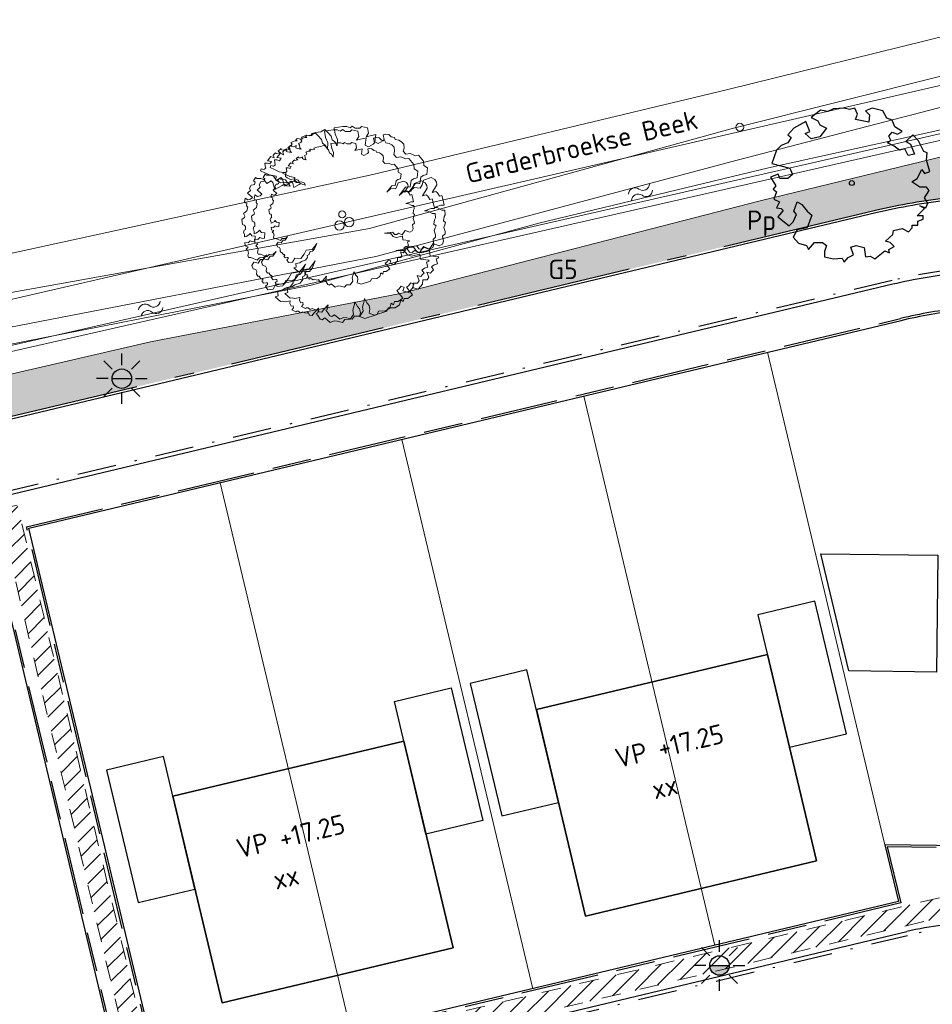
# Model space of a CAD drawing. Header units: metres. Extents: x 174282 to 175177, y 462028 to 462851.
# Tile 618 of 636: x 174513 to 174560, y 462587 to 462638. Entities that reach past the tile are written whole.
import ezdxf
from ezdxf.enums import TextEntityAlignment as Align

# ---------------------------------------------------------------- set-up
doc = ezdxf.new("R2010")
doc.units = ezdxf.units.M
for name, pattern in [('NLCS-HIDDEN', [4, 2, -2]), ('VH-GELEIDEBAND_50X200', [8, 4, -2, 0, -2]), ('VH-OPSLUITBAND_100X200', [16, 8, -2, 4, -2]), ('VH-OPSLUITBAND_120X250', [26, 16, -4, 2, -4])]:
    doc.linetypes.add(name, pattern=pattern)
for name, color, linetype, lineweight in [('B-ME-GR-BOOM-S', 8, 'Continuous', 20), ('B-ME-IE-TERREINAFSCHEIDING_KUNSTMATIG_RASTERHEKWERK-G', 8, 'IE-TERREINAFSCHEIDING-KUNSTMATIG-OPEN', 20), ('B-ME-WH-WATERGANG_SLOOT_BODEM-G', 8, 'Continuous', 20), ('B-ME-WH-WATERGANG_SLOOT_INSTEEK-G', 8, 'Continuous', 20), ('B-WE-WH-T20', 8, 'Continuous', 20), ('B-WE-WH-WATER-S', 252, 'Continuous', 20), ('B-XX-KG-GRENS_PERCEEL-G', 213, 'Continuous', 20), ('N-PV-KG-GRENS_PERCEEL-G', 1, 'Continuous', 20), ('N-PV-KG-GRENS_UITGEEFBAAR-GEBIED-G', 170, 'Continuous', 30), ('N-WE-AL-WERKGRENS-G', 173, 'AL-WERKGRENS', 20), ('N-WE-GR-SOORTNAAM-BOOM-T20', 90, 'Continuous', 25), ('N-WE-GR-SOORTNAAM-GRAS-T20', 90, 'Continuous', 25), ('N-WE-IE-MEUBILAIR_WEGMEUBILAIR-LICHTMAST-PAALTOP-6.00-S', 5, 'Continuous', 25), ('N-WE-KL-TRACE_WENSTRACE-A', 1, 'Continuous', 20), ('N-WE-KL-TRACE_WENSTRACE-G', 7, 'NLCS-HIDDEN', 20), ('N-WE-OG-BEBOUWING_GARAGE-G', 142, 'Continuous', 25), ('N-WE-OG-BEBOUWING_WONINGBOUW-G', 7, 'Continuous', 35), ('N-WE-OG-BEBOUWING_WONINGBOUW_HUISNUMMER-T20', 7, 'Continuous', 25), ('N-WE-OG-BEBOUWING_WONINGBOUW_VLOERPEIL-T20', 7, 'Continuous', 25), ('N-WE-VH-KANTOPSLUITING_ACHTERKANTBAND-G', 50, 'Continuous', 25), ('N-WE-VH-KANTOPSLUITING_GELEIDEBAND_50-200X200-G', 210, 'VH-GELEIDEBAND_50X200', 25), ('N-WE-VH-KANTOPSLUITING_OPSLUITBAND_100X200-G', 152, 'VH-OPSLUITBAND_100X200', 25), ('N-WE-VH-KANTOPSLUITING_OPSLUITBAND_120X250-G', 152, 'VH-OPSLUITBAND_120X250', 25)]:
    doc.layers.add(name, color=color, linetype=linetype, lineweight=lineweight)
for name, color, linetype, lineweight, true_color in [('N-WE-GR-BOOM-2E-GROOTTE-S', 7, 'Continuous', 25, 0x00cc00), ('N-WE-GR-GRAS_BERM-BERMENMENGSEL-V', 7, 'Continuous', 25, 0xc4ff8a), ('N-WE-IE-MEUBILAIR_WEGMEUBILAIR-LICHTMAST-PAALTOP-5.00-S', 30, 'Continuous', 25, 0xff7f00)]:
    doc.layers.add(name, color=color, linetype=linetype, lineweight=lineweight, true_color=true_color)
doc.styles.add('NLCS-ISO-M500-T20', font='NLCS-ISO.ttf', dxfattribs={"height": 1})
doc.linetypes.add('AL-WERKGRENS', pattern='A,10,[106,Afdeling.shx,S=1,R=0,X=0,Y=0],-2', length=12)
doc.linetypes.add('IE-TERREINAFSCHEIDING-KUNSTMATIG-OPEN', pattern='A,7,-1.5,[67,NLCS.SHX,S=0.75,R=0,X=0,Y=0],-1.5', length=10)

# ---------------------------------------------------------------- blocks, each defined once
blk = doc.blocks.new('boom')
blk.add_lwpolyline([(-0.3058869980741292, 1.961443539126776), (-0.367967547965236, 2.058375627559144), (-0.4348348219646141, 2.112359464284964), (-0.4631247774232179, 2.207472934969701), (-0.5531377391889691, 2.307727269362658), (-0.6209857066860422, 2.375745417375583), (-0.7266629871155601, 2.320002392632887), (-0.8640880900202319, 2.305284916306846), (-0.9726863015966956, 2.266609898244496), (-0.9458113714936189, 2.227808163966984), (-1.008520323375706, 2.215868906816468), (-1.03390285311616, 2.221838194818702), (-1.086159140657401, 2.23527011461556), (-1.117513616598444, 2.197960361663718), (-1.084666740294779, 2.169604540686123), (-1.135430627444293, 2.169604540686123), (-1.165292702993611, 2.165127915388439), (-1.249446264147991, 2.128632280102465), (-1.21374823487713, 2.083561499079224), (-1.238172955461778, 2.046001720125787), (-1.294538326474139, 2.021588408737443), (-1.271991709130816, 1.976517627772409), (-1.266355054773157, 1.907032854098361), (-1.228778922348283, 1.87322959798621), (-1.330235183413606, 1.893887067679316), (-1.364053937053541, 1.910788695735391), (-1.358417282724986, 1.967127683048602), (-1.424176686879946, 1.937080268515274), (-1.482420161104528, 1.940836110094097), (-1.493692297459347, 1.976517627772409), (-1.572603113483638, 1.910788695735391), (-1.514359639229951, 1.867595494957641), (-1.570723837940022, 1.860083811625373), (-1.615815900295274, 1.843182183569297), (-1.638361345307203, 1.865717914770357), (-1.702241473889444, 1.803745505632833), (-1.679694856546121, 1.732382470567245), (-1.763198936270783, 1.76855995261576), (-1.851489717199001, 1.662658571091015), (-1.745539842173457, 1.645008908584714), (-1.784387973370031, 1.57793787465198), (-1.85502083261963, 1.59911855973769), (-1.918591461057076, 1.595588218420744), (-1.900932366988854, 1.475567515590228), (-1.890337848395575, 1.47203717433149), (-1.943312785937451, 1.436737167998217), (-2.006882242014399, 1.450857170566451), (-2.02807127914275, 1.401436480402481), (-1.918591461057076, 1.352016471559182), (-1.794983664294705, 1.295535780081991), (-1.625464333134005, 1.267295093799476), (-1.636060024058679, 1.168454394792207), (-1.590148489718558, 1.140214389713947), (-1.505388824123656, 1.09432404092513), (-1.410034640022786, 1.111974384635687), (-1.304084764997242, 1.076673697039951), (-1.26170551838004, 1.006073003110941), (-1.349996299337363, 1.020193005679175), (-1.417098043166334, 1.059023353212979), (-1.473604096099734, 1.023723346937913), (-1.660781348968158, 0.9248826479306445), (-1.706692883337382, 1.101384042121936), (-1.752603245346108, 1.143744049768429), (-1.862084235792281, 1.073144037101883), (-1.939780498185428, 1.179044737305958), (-2.021009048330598, 1.207284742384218), (-2.112830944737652, 1.207284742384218), (-2.157668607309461, 1.233627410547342), (-2.207795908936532, 1.145943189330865), (-2.162274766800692, 1.111974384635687), (-2.179932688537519, 1.055493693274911), (-2.211717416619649, 1.041373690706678), (-2.265102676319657, 1.033418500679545), (-2.306358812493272, 0.9604088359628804), (-2.285881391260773, 0.9001723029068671), (-2.335325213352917, 0.8507516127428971), (-2.36357765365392, 0.8260412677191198), (-2.23643874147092, 0.7201405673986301), (-2.282350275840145, 0.6777805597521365), (-2.352983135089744, 0.6601302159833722), (-2.42008370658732, 0.6989605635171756), (-2.44127391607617, 0.5859991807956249), (-2.423615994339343, 0.5789391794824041), (-2.374173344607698, 0.5683495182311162), (-2.38476786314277, 0.5048088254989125), (-2.356514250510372, 0.4730384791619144), (-2.374173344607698, 0.3741977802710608), (-2.465995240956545, 0.3035970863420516), (-2.427147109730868, 0.236526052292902), (-2.437742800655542, 0.2012260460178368), (-2.508375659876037, 0.1518053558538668), (-2.487185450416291, 0.02472465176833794), (-2.448337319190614, 0.0106046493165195), (-2.416176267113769, -0.03011826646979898), (-2.416176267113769, -0.1056329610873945), (-2.442840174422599, -0.123401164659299), (-2.460616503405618, -0.1767057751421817), (-2.438396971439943, -0.2344522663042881), (-2.433952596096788, -0.2966413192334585), (-2.398399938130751, -0.2833149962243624), (-2.322850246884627, -0.2433367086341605), (-2.296186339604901, -0.2078003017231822), (-2.247301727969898, -0.2655467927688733), (-2.162863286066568, -0.2744312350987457), (-2.170781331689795, -0.412212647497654), (-2.219308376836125, -0.4221115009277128), (-2.295564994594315, -0.3943947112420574), (-2.347062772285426, -0.448839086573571), (-2.426291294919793, -0.4369604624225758), (-2.417377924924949, -0.5220912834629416), (-2.34508267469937, -0.5537682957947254), (-2.393609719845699, -0.6111823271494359), (-2.349044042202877, -0.6398890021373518), (-2.333198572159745, -0.7101722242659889), (-2.355987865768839, -0.7674179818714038), (-2.336416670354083, -0.8247080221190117), (-2.272109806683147, -0.8247080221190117), (-2.109946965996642, -0.8903817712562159), (-2.049833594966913, -0.8288998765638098), (-1.946385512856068, -0.8219134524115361), (-1.868099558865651, -0.7562390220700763), (-1.954772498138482, -0.8764089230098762), (-2.02606890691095, -0.8764089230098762), (-2.084783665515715, -0.9672351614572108), (-2.196619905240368, -0.9462752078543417), (-2.251139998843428, -1.030114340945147), (-2.214793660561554, -1.112556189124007), (-2.14674231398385, -1.126996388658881), (-2.119881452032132, -1.18313371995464), (-2.127207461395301, -1.255135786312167), (-2.094242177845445, -1.306391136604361), (-2.061276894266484, -1.301509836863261), (-2.033195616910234, -1.347883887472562), (-2.006334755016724, -1.373511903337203), (-1.983137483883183, -1.367409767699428), (-1.962381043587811, -1.402801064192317), (-1.996567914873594, -1.423547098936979), (-1.952614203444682, -1.480904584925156), (-1.881799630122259, -1.473582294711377), (-1.851276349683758, -1.476023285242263), (-1.84517192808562, -1.523617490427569), (-1.869590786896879, -1.535821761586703), (-1.89523006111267, -1.555347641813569), (-1.84293977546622, -1.650591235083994), (-1.701030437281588, -1.636952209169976), (-1.624783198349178, -1.495622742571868), (-1.419942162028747, -1.506018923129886), (-1.30532276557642, -1.364175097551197), (-1.231639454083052, -1.225058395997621), (-1.02696254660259, -1.195052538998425), (-0.9341758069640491, -1.083213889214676), (-0.8714082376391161, -0.9904691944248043), (-0.9478207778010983, -1.181413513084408), (-1.013317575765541, -1.26324698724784), (-1.100645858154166, -1.265974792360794), (-1.141581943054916, -1.377813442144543), (-1.196161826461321, -1.405091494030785), (-1.185246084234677, -1.473285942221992), (-1.253470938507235, -1.566029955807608), (-1.395380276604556, -1.609674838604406), (-1.449211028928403, -1.651869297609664), (-1.586414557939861, -1.683966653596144), (-1.572767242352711, -1.806074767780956), (-1.651909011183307, -1.830624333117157), (-1.512728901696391, -1.953374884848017), (-1.463606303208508, -1.94246366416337), (-1.389922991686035, -1.958829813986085), (-1.264387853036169, -1.937008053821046), (-1.274154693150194, -2.007791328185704), (-1.235320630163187, -2.06854835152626), (-1.186353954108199, -2.065173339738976), (-1.179600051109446, -2.117492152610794), (-1.220123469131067, -2.164747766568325), (-1.117126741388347, -2.220442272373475), (-1.091799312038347, -2.19850197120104), (-1.051275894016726, -2.200189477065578), (-0.9955564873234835, -2.244070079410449), (-0.9499673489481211, -2.220442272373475), (-0.8891822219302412, -2.242381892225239), (-0.8199550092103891, -2.252508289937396), (-0.8030696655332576, -2.225505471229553), (-0.7743658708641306, -2.28626249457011), (-0.7777434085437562, -2.306515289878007), (-0.7000729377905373, -2.313265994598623), (-0.6561731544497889, -2.252508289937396), (-0.5481107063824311, -2.129306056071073), (-0.5362910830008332, -2.119179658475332), (-0.5582409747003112, -2.244070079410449), (-0.5970762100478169, -2.262634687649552), (-0.5514870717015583, -2.309890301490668), (-0.4958825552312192, -2.403423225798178), (-0.4448970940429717, -2.420410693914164), (-0.3735162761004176, -2.376242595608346), (-0.2409529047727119, -2.488361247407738), (-0.1389796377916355, -2.447590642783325), (-0.05400308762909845, -2.457783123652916), (0.0785602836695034, -2.488361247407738), (0.1431426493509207, -2.41361570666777), (0.2791058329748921, -2.410218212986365), (0.3599697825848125, -2.285145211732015), (0.3450814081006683, -2.174336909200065), (0.3782689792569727, -2.059551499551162), (0.3982423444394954, -1.961784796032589), (0.4636675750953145, -2.077842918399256), (0.519553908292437, -2.138910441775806), (0.5372727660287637, -2.232924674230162), (0.5124666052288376, -2.340019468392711), (0.6494309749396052, -2.392442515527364), (0.9663755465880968, -2.28754941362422), (1.000460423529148, -2.199785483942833), (1.181574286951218, -2.196114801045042), (1.293255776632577, -2.126619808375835), (1.326109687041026, -1.995529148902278), (1.392091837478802, -2.040497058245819), (1.416086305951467, -1.956557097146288), (1.509061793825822, -1.956557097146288), (1.632029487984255, -1.8666219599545), (1.47607071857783, -1.668764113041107), (1.524057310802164, -1.632790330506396), (1.587187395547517, -1.556243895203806), (1.665020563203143, -1.590820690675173), (1.632029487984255, -1.674759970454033), (1.775952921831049, -1.717929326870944), (1.890494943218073, -1.594280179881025), (1.896397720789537, -1.480046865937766), (2.008382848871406, -1.480046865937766), (2.048199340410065, -1.412886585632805), (2.000917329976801, -1.286028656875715), (2.092993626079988, -1.310902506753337), (2.130321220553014, -1.261154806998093), (2.172626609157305, -1.221355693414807), (2.115390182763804, -1.149220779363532), (2.182581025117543, -1.096985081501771), (2.272168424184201, -1.069623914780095), (2.239817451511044, -0.9427659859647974), (2.304519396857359, -0.9203794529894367), (2.29207725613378, -0.8930176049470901), (2.080550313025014, -0.8656557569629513), (2.06810817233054, -0.7387978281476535), (1.854092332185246, -0.7910335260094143), (1.744596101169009, -0.7562097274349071), (1.65749759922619, -0.644276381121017), (1.450948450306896, -0.6393017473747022), (1.736858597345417, -0.6042783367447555), (1.796356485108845, -0.6887898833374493), (1.868380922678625, -0.6919203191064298), (1.927878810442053, -0.6418387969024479), (2.059401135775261, -0.7013102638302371), (2.159608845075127, -0.544807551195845), (2.316183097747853, -0.6105385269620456), (2.397601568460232, -0.5667178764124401), (2.428917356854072, -0.4884665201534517), (2.403849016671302, -0.3588439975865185), (2.471286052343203, -0.2970555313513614), (2.465665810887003, -0.2408834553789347), (2.431196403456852, -0.1345072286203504), (2.458827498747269, -0.0654611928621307), (2.48093214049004, -0.00746263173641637), (2.42566994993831, 0.03672726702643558), (2.44224813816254, 0.1416769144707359), (2.469879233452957, 0.1913905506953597), (2.458827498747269, 0.3073876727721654), (2.381459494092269, 0.3046258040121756), (2.265409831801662, 0.3791955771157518), (2.182516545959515, 0.3791955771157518), (2.35935485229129, 0.4316704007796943), (2.445011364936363, 0.4316704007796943), (2.431196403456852, 0.4896696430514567), (2.380280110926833, 0.6839297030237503), (2.325674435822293, 0.6644365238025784), (2.274970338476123, 0.7502056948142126), (2.232065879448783, 0.7852924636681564), (2.130657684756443, 0.7580028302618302), (2.255468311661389, 0.9568301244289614), (2.247667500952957, 1.027004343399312), (2.200863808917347, 1.097179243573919), (2.107255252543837, 1.143962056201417), (1.916137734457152, 1.077686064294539), (1.877133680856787, 0.9607290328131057), (1.830329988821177, 0.8710616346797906), (1.670414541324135, 0.8866559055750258), (1.533902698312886, 0.7657999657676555), (1.697717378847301, 0.9841204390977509), (1.818628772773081, 0.9880186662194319), (1.845931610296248, 1.151759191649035), (1.900536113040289, 1.198542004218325), (1.998045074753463, 1.22193341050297), (2.017222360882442, 1.394816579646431), (1.920916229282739, 1.451441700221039), (1.912237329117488, 1.565008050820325), (1.781351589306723, 1.716587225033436), (1.70282295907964, 1.706775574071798), (1.570305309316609, 1.760739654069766), (1.462328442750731, 1.741116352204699), (1.393614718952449, 1.824515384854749), (1.413246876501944, 1.903007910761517), (1.408339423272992, 2.006030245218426), (1.348060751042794, 2.065731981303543), (1.279852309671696, 2.105967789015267), (1.188162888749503, 2.123849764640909), (1.163563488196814, 2.169674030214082), (1.084173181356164, 2.192027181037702), (1.018201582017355, 2.250144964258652), (0.9432849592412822, 2.259085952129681), (0.8782699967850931, 2.241509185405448), (0.9028096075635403, 2.123770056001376), (0.8635452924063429, 2.084523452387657), (0.745752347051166, 2.020747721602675), (0.6623150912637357, 2.059994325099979), (0.6837140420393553, 2.248067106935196), (0.4365452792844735, 2.192450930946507), (0.495441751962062, 2.285661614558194), (0.4709009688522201, 2.423024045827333), (0.3187523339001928, 2.457364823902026), (0.2794880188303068, 2.413212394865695), (0.1567864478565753, 2.413212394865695), (0.08316527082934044, 2.462270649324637), (0.02917742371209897, 2.418118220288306), (-0.05691346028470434, 2.454903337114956), (-0.1622366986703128, 2.452458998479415), (-0.3862238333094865, 2.424999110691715), (-0.3586719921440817, 2.258476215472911), (-0.2992636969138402, 2.118135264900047), (-0.3058869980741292, 1.961443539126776)])
blk.add_circle((0, 0), 0.12)
blk = doc.blocks.new('water')
at = {"linetype": 'Continuous'}
for centre, radius, start, end in [((0.2997979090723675, -0.1605370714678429), 0.3400749, 28.13778714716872, 151.8316499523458), ((0.9001997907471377, 0.1494030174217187), 0.33496494, 206.4585658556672, 333.511009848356), ((0.2996067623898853, -0.5198982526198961), 0.3400745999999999, 28.13778724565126, 151.8316900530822), ((0.900008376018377, -0.2105970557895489), 0.33496506, 206.4585357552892, 333.5110164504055)]:
    blk.add_arc(centre, radius, start, end, dxfattribs=at)
blk = doc.blocks.new('SGR-BOOM_2EGROOTTE')
at = {"linetype": 'Continuous', "flags": 128}
blk.add_lwpolyline([(2.215013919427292, 2.88988874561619), (2.077170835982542, 3.233869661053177), (1.803764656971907, 3.336936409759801), (1.596449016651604, 3.714527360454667), (1.04515926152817, 3.852310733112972), (0.702298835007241, 3.714467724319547), (0.9096030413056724, 3.508311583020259), (0.873772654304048, 3.129583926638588), (0.1869037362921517, 3.26735825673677), (0.288849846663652, 3.543005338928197), (0.1510090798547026, 3.85225109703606), (-0.1235061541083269, 3.783882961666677), (-0.3991509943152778, 3.85221440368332), (-0.948188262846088, 3.817442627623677), (-1.223819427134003, 3.680724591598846), (-1.602549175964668, 3.747928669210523), (-2.084334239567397, 3.370291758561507), (-1.740332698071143, 3.198879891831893), (-1.637233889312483, 2.991596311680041), (-1.293232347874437, 2.820184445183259), (-1.637192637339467, 2.373086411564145), (-2.084260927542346, 2.271092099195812), (-2.393534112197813, 2.544470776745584), (-2.15066278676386, 2.640900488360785), (-2.358840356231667, 3.165223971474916), (-2.97844772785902, 2.82007204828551), (-3.287679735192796, 2.47606131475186), (-3.11511524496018, 2.338252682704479), (-3.287652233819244, 2.06372138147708), (-3.632753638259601, 1.92587822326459), (-3.872522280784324, 1.686077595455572), (-4.113381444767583, 0.9969608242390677), (-3.185600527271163, 0.7561175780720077), (-3.047759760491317, 0.4468718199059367), (-3.287530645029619, 0.2406858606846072), (-3.69987057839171, 0.2406583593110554), (-3.778537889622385, 0.4561493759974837), (-4.181685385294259, 0.3089760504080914), (-3.906015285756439, -0.1380806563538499), (-4.043823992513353, -0.3095246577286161), (-3.872379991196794, -0.4473333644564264), (-4.010174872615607, -0.8260678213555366), (-3.721079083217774, -0.9705916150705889), (-3.872324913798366, -1.273133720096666), (-3.63253803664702, -1.306732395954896), (-3.524403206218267, -1.401613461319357), (-3.792288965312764, -1.729721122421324), (-3.219017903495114, -2.201975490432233), (-3.011741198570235, -1.99579169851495), (-2.840331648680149, -1.617054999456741), (-2.978163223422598, -1.445629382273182), (-2.806760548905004, -0.963807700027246), (-2.56472574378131, -1.101611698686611), (-2.28906251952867, -1.445583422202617), (-2.049264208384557, -1.650616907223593), (-2.289005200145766, -2.304998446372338), (-2.80666429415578, -2.406997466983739), (-3.011688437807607, -2.786856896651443), (-2.736027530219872, -3.09609346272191), (-2.324801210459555, -3.199151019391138), (-2.273251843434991, -3.30223256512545), (-2.221702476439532, -3.405314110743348), (-1.91134998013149, -3.061303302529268), (-1.499010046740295, -3.061275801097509), (-1.292830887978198, -3.199082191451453), (-1.394774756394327, -3.508343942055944), (-1.394756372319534, -3.783984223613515), (-0.9476743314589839, -3.888159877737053), (-0.5006016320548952, -3.852274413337), (-0.3986233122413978, -4.059558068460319), (-0.1913489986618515, -3.817518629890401), (0.08316167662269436, -3.680800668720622), (-0.04827893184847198, -3.289392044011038), (0.2209496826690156, -3.198981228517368), (0.6344170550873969, -3.303159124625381), (0.7027989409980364, -3.783844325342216), (0.9437016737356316, -3.747972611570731), (1.183495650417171, -3.888017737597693), (1.70001348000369, -3.474522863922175), (1.94204589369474, -3.576471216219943), (1.906178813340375, -3.405038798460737), (2.18180990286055, -3.267200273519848), (1.975626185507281, -3.061044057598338), (1.734716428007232, -2.991589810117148), (2.113418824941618, -2.648694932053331), (2.147019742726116, -2.442522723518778), (2.594087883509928, -2.338287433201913), (2.904474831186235, -2.510822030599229), (3.109510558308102, -2.304638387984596), (3.09551412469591, -2.161506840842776), (3.385141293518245, -2.16148752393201), (3.385127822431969, -1.959509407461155), (3.660761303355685, -1.857526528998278), (3.660749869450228, -1.686091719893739), (3.351494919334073, -1.686112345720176), (3.730194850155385, -1.306241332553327), (3.48928060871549, -1.169557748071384), (3.798542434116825, -1.272622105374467), (3.901611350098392, -1.03171010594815), (3.730158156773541, -0.7560812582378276), (3.969917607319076, -0.3784604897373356), (3.832086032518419, -0.2070348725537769), (3.489216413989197, -0.2070577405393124), (3.075737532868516, 0.06967545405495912), (3.351366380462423, 0.2411286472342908), (3.592241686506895, 0.68821980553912), (3.730075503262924, 0.483179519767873), (4.00346800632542, 0.5851622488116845), (3.831994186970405, 1.170046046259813), (3.86782457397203, 1.548773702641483), (3.694144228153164, 1.617111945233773), (3.418467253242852, 2.16725363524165), (3.143174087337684, 2.473426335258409), (2.769971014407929, 2.137863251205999), (3.007259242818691, 1.99579139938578), (3.213463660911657, 1.479259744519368), (2.904213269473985, 1.410889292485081), (2.731635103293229, 1.753747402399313), (2.455999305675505, 1.686499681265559), (2.18146576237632, 1.892651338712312), (1.837464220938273, 2.064063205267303), (2.008889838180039, 2.201894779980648), (1.905791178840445, 2.406937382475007), (2.077212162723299, 2.614239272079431), (2.352859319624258, 2.511172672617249), (2.593755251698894, 2.649008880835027)], close=True, dxfattribs=at)
at = {"linetype": 'Continuous'}
blk.add_circle((0, 0), 0.1231508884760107, dxfattribs=at)
blk = doc.blocks.new('lichtmast 5.00 m')
blk.add_hatch(color=256).paths.add_polyline_path([(-0.2500000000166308, 0, 1), (0.2500000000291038, 0)])
for p, q in [((0, 0.3499999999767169), (0, 0.6500000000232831)), ((-0.2474873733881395, 0.2474873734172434), (-0.4596194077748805, 0.4596194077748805)), ((0.2474873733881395, 0.247487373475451), (0.4596194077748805, 0.4596194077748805)), ((-0.3500000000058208, 0), (-0.6499999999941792, 0)), ((-0.2500000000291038, 0), (0.2500000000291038, 0)), ((0.3500000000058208, 0), (0.6499999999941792, 0)), ((-0.2474873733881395, -0.2474873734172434), (-0.4596194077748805, -0.4596194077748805)), ((0.2474873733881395, -0.247487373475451), (0.459619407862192, -0.4596194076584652)), ((0, -0.6500000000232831), (0, -0.3499999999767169))]:
    blk.add_line(p, q)
blk.add_circle((0, 0), 0.2500000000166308)

msp = doc.modelspace()

# ---------------------------------------------------------------- hatches: boundary and pattern name
at = {"layer": 'N-WE-GR-GRAS_BERM-BERMENMENGSEL-V'}
h = msp.add_hatch(color=256, dxfattribs=at)
h.dxf.hatch_style = 1
edge = h.paths.add_edge_path()
edge.add_arc((174444.6898391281, 462590.7989217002), 18.69000000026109, 44.81903165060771, 87.2533835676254, ccw=False)
edge.add_arc((174468.5022701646, 462614.4614023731), 14.87999945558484, 224.8190298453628, 297.4857675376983)
edge.add_line((174475.36981046, 462601.2609753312), (174497.2060338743, 462612.6210049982))
edge.add_arc((174511.4138934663, 462585.3130144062), 30.78294372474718, 103.40591640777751, 117.48715451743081, ccw=False)
edge.add_line((174504.276918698, 462615.2571827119), (174557.4516927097, 462627.9310032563))
edge.add_arc((174564.5832781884, 462597.9782973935), 30.78999999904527, 96.21159540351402, 103.39247755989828, ccw=False)
edge.add_line((174561.2517833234, 462628.587531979), (174571.5407673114, 462629.7073802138))
edge.add_arc((174574.8722621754, 462599.0981456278), 30.78999999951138, 81.17155930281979, 96.21159540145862, ccw=False)
edge.add_line((174579.5977992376, 462629.5233555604), (174592.9857262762, 462627.4439896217))
edge.add_line((174592.9857262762, 462627.4439896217), (174592.9980043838, 462627.5230418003))
edge.add_line((174592.9980043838, 462627.5230418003), (174593.8873414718, 462627.3849130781))
edge.add_line((174593.8873414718, 462627.3849130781), (174594.178946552, 462629.2624024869))
edge.add_line((174594.178946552, 462629.2624024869), (174598.2303710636, 462628.6331494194))
edge.add_arc((174598.3684997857, 462629.5224865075), 0.9000000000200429, 261.1715593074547, 348.8422133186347)
edge.add_arc((174655.7627324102, 462618.2020597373), 57.60000000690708, 160.1144639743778, 168.842213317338, ccw=False)
edge.add_line((174601.5971886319, 462637.7942486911), (174605.23248362, 462647.8445667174))
edge.add_arc((174595.8309974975, 462645.0783312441), 9.800000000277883, 16.3956680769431, 51.38840940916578)
edge.add_line((174601.9465667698, 462652.7359948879), (174599.2198536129, 462654.9136046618))
edge.add_line((174599.2198536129, 462654.9136046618), (174598.5751561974, 462654.4783023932))
edge.add_line((174598.5751561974, 462654.4783023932), (174602.5844432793, 462644.6543776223))
edge.add_line((174602.5844432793, 462644.6543776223), (174598.3551943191, 462643.7279207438))
edge.add_arc((174598.7831649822, 462641.7742469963), 2.000000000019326, -77.03845651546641, 102.35600575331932, ccw=False)
edge.add_line((174599.2317590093, 462639.8252053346), (174594.578449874, 462638.7541935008))
edge.add_line((174594.578449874, 462638.7541935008), (174590.6386961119, 462637.8074849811))
edge.add_line((174590.6386961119, 462637.8074849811), (174580.1684587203, 462635.4378745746))
edge.add_line((174580.1684587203, 462635.4378745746), (174572.1363645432, 462633.5709256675))
edge.add_line((174572.1363645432, 462633.5709256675), (174562.8114204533, 462631.1688507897))
edge.add_line((174562.8114204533, 462631.1688507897), (174551.5369909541, 462628.4393892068))
edge.add_line((174551.5369909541, 462628.4393892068), (174533.0577663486, 462623.6756262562))
edge.add_line((174533.0577663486, 462623.6756262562), (174520.2202265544, 462621.1871817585))
edge.add_line((174520.2202265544, 462621.1871817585), (174509.4742103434, 462618.7105026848))
edge.add_line((174509.4742103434, 462618.7105026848), (174496.8234385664, 462615.2490303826))
edge.add_line((174496.8234385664, 462615.2490303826), (174490.9642852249, 462613.8544099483))
edge.add_line((174490.9642852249, 462613.8544099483), (174483.8156052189, 462612.964065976))
edge.add_line((174483.8156052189, 462612.964065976), (174473.7450056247, 462611.2067648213))
edge.add_line((174473.7450056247, 462611.2067648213), (174464.2093834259, 462609.2905380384))
edge.add_line((174464.2093834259, 462609.2905380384), (174459.1696462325, 462608.2476951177))
edge.add_arc((174458.3591204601, 462612.1647154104), 4.000000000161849, 181.639978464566, 281.69088100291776, ccw=False)
edge.add_line((174454.3607589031, 462612.0502389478), (174454.2223645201, 462616.8839905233))
edge.add_line((174454.2223645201, 462616.8839905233), (174453.6096489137, 462616.8745366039))
edge.add_line((174453.6096489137, 462616.8745366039), (174453.5575883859, 462611.8593093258))
edge.add_line((174453.5575883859, 462611.8593093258), (174453.4072333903, 462611.4954502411))
edge.add_line((174453.4072333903, 462611.4954502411), (174452.9818131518, 462611.3608235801))
edge.add_line((174452.9818131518, 462611.3608235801), (174452.4083397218, 462611.3079201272))
edge.add_line((174452.4083397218, 462611.3079201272), (174450.4660534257, 462611.3247696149))
edge.add_line((174450.4660534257, 462611.3247696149), (174448.5942650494, 462611.3410075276))
edge.add_line((174448.5942650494, 462611.3410075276), (174437.288691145, 462611.4387621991))
edge.add_line((174437.288691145, 462611.4387621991), (174437.0067125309, 462609.9591014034))
edge.add_line((174437.0067125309, 462609.9591014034), (174437.0028789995, 462609.8791933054))
edge.add_line((174437.0028789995, 462609.8791933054), (174445.585447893, 462609.467450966))
at = {"layer": 'N-WE-KL-TRACE_WENSTRACE-A'}
h = msp.add_hatch(dxfattribs=at)
h.set_pattern_fill('AKL-WENSTRACE', color=256, scale=5, pattern_type=2)
h.set_pattern_definition([(45, (7009.968226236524, -5333.280170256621), (-0.4419417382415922, 0.4419417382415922), [])])
edge = h.paths.add_edge_path()
edge.add_line((174561.1605458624, 462532.0989702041), (174561.0658023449, 462524.9997435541))
edge.add_line((174561.0658023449, 462524.9997435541), (174533.2316158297, 462525.3712118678))
edge.add_line((174533.2316158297, 462525.3712118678), (174531.9525033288, 462540.8590575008))
edge.add_arc((174457.7047188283, 462534.7270267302), 74.50057251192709, 4.721271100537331, 10.37402687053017)
edge.add_line((174530.9874455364, 462548.1425875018), (174544.1329476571, 462551.271554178))
edge.add_line((174544.1329476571, 462551.271554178), (174535.9280328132, 462585.6910932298))
edge.add_line((174535.9280328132, 462585.6910932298), (174534.9558274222, 462585.456952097))
edge.add_line((174534.9558274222, 462585.456952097), (174542.9514576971, 462551.9153598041))
edge.add_line((174542.9514576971, 462551.9153598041), (174532.1318001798, 462549.3400037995))
edge.add_line((174532.1318001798, 462549.3400037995), (174514.6897295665, 462547.8994954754))
edge.add_line((174514.6897295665, 462547.8994954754), (174503.1916710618, 462543.9082026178))
edge.add_line((174503.1916710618, 462543.9082026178), (174492.5572720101, 462565.7406922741))
edge.add_line((174492.5572720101, 462565.7406922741), (174491.6423641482, 462565.3354025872))
edge.add_line((174491.6423641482, 462565.3354025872), (174502.6812554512, 462542.672487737))
edge.add_line((174502.6812554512, 462542.672487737), (174514.898133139, 462546.9133025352))
edge.add_line((174514.898133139, 462546.9133025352), (174529.9727263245, 462548.1582852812))
edge.add_arc((174457.7283650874, 462534.6297139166), 73.50013587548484, 4.721245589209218, 10.606441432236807, ccw=False)
edge.add_line((174530.9791102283, 462540.6793676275), (174532.8609677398, 462517.8933197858))
edge.add_line((174532.8609677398, 462517.8933197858), (174519.7026749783, 462516.8066007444))
edge.add_line((174519.7026749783, 462516.8066007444), (174520.5656463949, 462509.8115966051))
edge.add_line((174520.5656463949, 462509.8115966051), (174521.5581221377, 462509.9340380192))
edge.add_line((174521.5581221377, 462509.9340380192), (174520.8226348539, 462515.8956915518))
edge.add_line((174520.8226348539, 462515.8956915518), (174533.9398826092, 462516.9790207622))
edge.add_line((174533.9398826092, 462516.9790207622), (174533.3294904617, 462524.369816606))
edge.add_line((174533.3294904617, 462524.369816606), (174562.0768783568, 462523.9861609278))
edge.add_line((174562.0768783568, 462523.9861609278), (174562.1716244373, 462531.0855834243))
edge.add_line((174562.1716244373, 462531.0855834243), (174592.9443543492, 462530.6751003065))
edge.add_line((174592.9443543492, 462530.6751003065), (174593.9421617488, 462530.8117859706))
edge.add_line((174593.9421617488, 462530.8117859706), (174593.6844746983, 462531.7996495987))
edge.add_line((174593.6844746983, 462531.7996495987), (174594.3033468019, 462578.1946979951))
edge.add_line((174594.3033468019, 462578.1946979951), (174594.7134778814, 462578.9431135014))
edge.add_line((174594.7134778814, 462578.9431135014), (174594.958302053, 462597.2904152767))
edge.add_line((174594.958302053, 462597.2904152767), (174594.5584503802, 462597.2957508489))
edge.add_line((174594.5584503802, 462597.2957508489), (174594.8775345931, 462621.2165697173))
edge.add_line((174594.8775345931, 462621.2165697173), (174600.3170870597, 462627.9729559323))
edge.add_arc((174655.7627324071, 462618.2020597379), 56.3000000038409, 160.1144639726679, 170.0056796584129, ccw=False)
edge.add_line((174602.8196748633, 462637.3520638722), (174601.8793008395, 462637.6922060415))
edge.add_arc((174655.762732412, 462618.2020597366), 57.30000000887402, 160.1144639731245, 169.7474836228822)
edge.add_line((174599.3776482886, 462628.4007012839), (174593.8822257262, 462621.5749196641))
edge.add_line((174593.8822257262, 462621.5749196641), (174593.5585394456, 462597.3090971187))
edge.add_line((174593.5585394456, 462597.3090971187), (174576.797482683, 462597.5326759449))
edge.add_line((174576.797482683, 462597.5326759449), (174576.761245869, 462594.8161070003))
edge.add_line((174576.761245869, 462594.8161070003), (174561.8637666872, 462595.0148272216))
edge.add_line((174561.8637666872, 462595.0148272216), (174561.8355865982, 462592.902247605))
edge.add_line((174561.8355865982, 462592.902247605), (174520.4699462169, 462583.0442731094))
edge.add_line((174520.4699462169, 462583.0442731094), (174513.374465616, 462612.8097460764))
edge.add_line((174513.374465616, 462612.8097460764), (174505.3179127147, 462610.8895252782))
edge.add_arc((174511.4138291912, 462585.3131868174), 26.29276110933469, 103.4058786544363, 117.4871049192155)
edge.add_line((174499.2784323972, 462608.6378825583), (174483.0795162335, 462600.2105934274))
edge.add_line((174483.0795162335, 462600.2105934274), (174483.5053150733, 462599.304880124))
edge.add_line((174483.5053150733, 462599.304880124), (174499.7399512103, 462607.7507521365))
edge.add_arc((174511.413878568, 462585.3130543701), 25.29290139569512, 103.4059164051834, 117.4871426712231, ccw=False)
edge.add_line((174505.5497610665, 462609.9167733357), (174512.6335959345, 462611.6051538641))
edge.add_line((174512.6335959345, 462611.6051538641), (174519.7290700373, 462581.8397081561))
edge.add_line((174519.7290700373, 462581.8397081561), (174562.8251084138, 462592.1100591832))
edge.add_line((174562.8251084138, 462592.1100591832), (174562.8503397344, 462594.0015781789))
edge.add_line((174562.8503397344, 462594.0015781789), (174577.7478189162, 462593.8028579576))
edge.add_line((174577.7478189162, 462593.8028579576), (174577.7840557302, 462596.5194269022))
edge.add_line((174577.7840557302, 462596.5194269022), (174593.9450484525, 462596.3038524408))
edge.add_line((174593.9450484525, 462596.3038524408), (174593.7168884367, 462579.2053746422))
edge.add_line((174593.7168884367, 462579.2053746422), (174593.3068688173, 462578.4571625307))
edge.add_line((174593.3068688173, 462578.4571625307), (174592.6826168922, 462531.6784914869))
edge.add_line((174592.6826168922, 462531.6784914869), (174561.1605458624, 462532.0989702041))

# ---------------------------------------------------------------- linework, layer by layer
at = {"layer": 'B-ME-GR-BOOM-S'}
msp.add_circle((174550.4846921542, 462632.2138348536), 0.2, dxfattribs=at)
at = {"layer": 'B-ME-IE-TERREINAFSCHEIDING_KUNSTMATIG_RASTERHEKWERK-G', "ltscale": 0.5, "flags": 128}
msp.add_lwpolyline([(174602.6099999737, 462646.4174329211), (174592.3515729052, 462644.205280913), (174571.3848788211, 462639.4417354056), (174561.3321820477, 462636.9759467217), (174549.796275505, 462634.1404821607), (174531.6281231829, 462629.7794567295), (174510.7268119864, 462625.2396277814), (174493.3507105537, 462621.4555547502), (174476.4966659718, 462617.8854839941), (174463.5818667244, 462615.3514274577), (174462.0222012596, 462616.6530199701)], dxfattribs=at)
at = {"layer": 'B-ME-WH-WATERGANG_SLOOT_BODEM-G'}
msp.add_lwpolyline([(174509.8011239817, 462620.4308876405), (174528.4659912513, 462624.0970818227), (174540.1682020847, 462627.2933782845), (174551.9538756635, 462630.1356445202), (174563.1482371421, 462632.6000102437), (174578.7699606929, 462636.46077542), (174589.9581572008, 462638.9865578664), (174597.5791669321, 462640.6276444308), (174603.9709047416, 462642.2183150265), (174604.8256311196, 462642.4915156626), (174604.6625008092, 462643.4123060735), (174592.6575052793, 462640.5497301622), (174571.8497775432, 462636.1078578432), (174550.3545638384, 462630.5199233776), (174531.7822053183, 462625.5748066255), (174511.4067268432, 462621.6290017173)], dxfattribs=at)
at = {"layer": 'B-ME-WH-WATERGANG_SLOOT_INSTEEK-G'}
msp.add_lwpolyline([(174510.8481336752, 462623.3378319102), (174522.8782106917, 462625.4836660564), (174531.4554950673, 462627.0169936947), (174550.1570434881, 462632.1566746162), (174561.0863435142, 462634.9013445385), (174571.499826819, 462637.4688927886), (174592.3318435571, 462642.408448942), (174603.818618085, 462644.9247352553), (174605.2843756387, 462643.7406253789), (174605.2322072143, 462641.9900899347), (174604.5589891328, 462640.5685721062), (174600.4111165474, 462640.1557621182), (174590.6386961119, 462637.8074849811), (174580.1684587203, 462635.4378745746), (174572.1363645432, 462633.5709256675), (174562.8114204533, 462631.1688507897), (174551.5369909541, 462628.4393892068), (174533.0577663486, 462623.6756262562), (174520.2202265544, 462621.1871817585), (174509.4742103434, 462618.7105026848)], dxfattribs=at)
at = {"layer": 'B-XX-KG-GRENS_PERCEEL-G', "flags": 128}
for points in [[(174459.944, 462611.143), (174602.775, 462644.041)], [(174448.227, 462605.977), (174539.367, 462626.677), (174589.665, 462638.1), (174607.971, 462642.257), (174608.681, 462642.418)]]:
    msp.add_lwpolyline(points, dxfattribs=at)
at = {"layer": 'N-PV-KG-GRENS_PERCEEL-G'}
for points in [[(174551.9046347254, 462620.6586198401), (174557.9335735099, 462595.3672794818)], [(174549.1934393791, 462590.1997505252), (174542.4688952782, 462618.4091485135)], [(174539.8552572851, 462587.9737182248), (174533.1307361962, 462616.1830196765)], [(174530.5165540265, 462585.7475626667), (174523.7920574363, 462613.9567613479)]]:
    msp.add_lwpolyline(points, dxfattribs=at)
at = {"layer": 'N-PV-KG-GRENS_UITGEEFBAAR-GEBIED-G'}
for points in [[(174558.6292202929, 462592.4490479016), (174520.692209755, 462583.405639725), (174513.9677381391, 462611.6147335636), (174558.7695807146, 462622.2950826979, -0.03141018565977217), (174561.8616235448, 462622.8297133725), (174572.1672484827, 462623.9513728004, -0.04701247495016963), (174576.8507717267, 462624.0197326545), (174576.4652739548, 462595.1200817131), (174557.9335735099, 462595.3672794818)], [(174478.0813400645, 462596.1449540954), (174499.8784068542, 462607.4846130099, -0.06151842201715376), (174505.6193206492, 462609.6249489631), (174512.0222342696, 462611.1510368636), (174519.0945454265, 462581.4827594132), (174488.7468956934, 462574.2484997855)]]:
    msp.add_lwpolyline(points, format="xyb", close=True, dxfattribs=at)
at = {"layer": 'N-WE-AL-WERKGRENS-G', "flags": 128}
msp.add_lwpolyline([(174681.5973007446, 462243.5125462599), (174681.058, 462261.019), (174682.966, 462284.801), (174683.583, 462297.765), (174686.249, 462320.652), (174688.507, 462336.11), (174690.024, 462341.923), (174715.341, 462404.33), (174717.601, 462411.68), (174737.648, 462460.859), (174741.719, 462470.505), (174748.8174954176, 462487.3586613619), (174674.4426188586, 462494.0136810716, 0.04199874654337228), (174666.0577772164, 462494.0580673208), (174643.5965542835, 462492.2877370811, -0.02119842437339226), (174639.3615599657, 462492.1340915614), (174613.9155730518, 462492.2899863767), (174609.2232672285, 462496.2598588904), (174608.9575721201, 462517.182709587), (174610.5956108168, 462533.7283149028), (174610.9540414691, 462546.9261407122), (174609.5377019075, 462546.9261407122), (174609.5576061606, 462563.2145506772), (174618.4041220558, 462564.58360208), (174617.8821627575, 462574.521242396), (174609.6591004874, 462573.6964514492), (174609.1962527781, 462609.6936768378), (174614.4864065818, 462610.5266680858), (174612.9706969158, 462619.9735749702), (174609.0880396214, 462619.5310938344), (174608.9272320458, 462630.6163253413), (174611.9378306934, 462638.3239748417), (174653.3349444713, 462646.1372608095), (174694.6818985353, 462654.970900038), (174753.65584954, 462669.6940842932), (174754.2374067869, 462666.5807575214), (174760.4149001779, 462667.3878026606), (174761.8521453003, 462678.247315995), (174772.3394313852, 462679.7783996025), (174801.2688373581, 462672.4202533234), (174803.3914212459, 462678.6153061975), (174801.3912631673, 462679.5941639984), (174797.2767374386, 462686.2291198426), (174795.7751198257, 462697.8273500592), (174787.848539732, 462696.8455267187), (174788.4591136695, 462691.5931226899), (174783.4545685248, 462686.9545733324), (174765.0261672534, 462688.3792341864), (174763.0242693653, 462691.2723908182), (174740.9829572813, 462686.155677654), (174741.9639806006, 462681.4808580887), (174695.5872891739, 462670.3409632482), (174674.2147626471, 462665.2945028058), (174611.4374820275, 462653.0732600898), (174598.8645312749, 462662.13523327), (174595.0223441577, 462656.9130516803), (174598.2662547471, 462653.8008350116), (174601.5634410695, 462645.0663725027), (174585.1842807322, 462641.5586732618), (174585.8464585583, 462637.5875608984), (174468.1056243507, 462610.7709373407), (174467.2560214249, 462614.5686403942), (174459.4445290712, 462613.0280098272), (174458.9501893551, 462618.3943176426), (174449.1204393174, 462618.0455648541), (174449.2902757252, 462624.9096309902), (174429.9505628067, 462629.3682605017), (174428.4125051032, 462620.5774745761), (174434.3719258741, 462618.9092756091), (174430.6410069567, 462597.2567441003), (174453.0229303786, 462592.7961489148), (174457.7870609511, 462586.5717323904), (174474.7794898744, 462527.6626612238), (174488.3963974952, 462479.3962233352), (174491.1789970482, 462461.4260860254), (174515.9643294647, 462468.2096916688), (174535.6773629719, 462396.0507231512), (174500.8343877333, 462386.5209101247), (174501.8615933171, 462382.6610135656), (174505.4836250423, 462383.6990470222), (174513.3867074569, 462351.3168631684), (174573.0903066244, 462348.6251340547), (174564.8637000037, 462275.1553162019), (174544.951, 462280.682), (174541.1711676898, 462282.4329223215), (174531.995, 462278.877), (174531.51, 462278.619), (174530.322, 462277.987), (174523.197, 462274.196), (174512.77, 462266.76), (174511.323, 462265.728), (174510.321, 462265.106), (174492.908, 462254.307), (174458.682, 462233.081), (174458.2736990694, 462228.2999955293), (174437.2115027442, 462215.4506787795), (174430.6775455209, 462218.3936992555), (174424.1837800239, 462214.1380009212), (174422.6535519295, 462205.2010971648), (174428.0210119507, 462195.9942083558), (174430.5816283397, 462197.2740921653), (174431.8292734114, 462199.5886350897), (174481.4636288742, 462229.3806376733), (174511.7460260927, 462247.9955950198), (174520.1082227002, 462251.9168407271), (174528.9933470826, 462255.0447097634), (174538.3891990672, 462257.2736030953), (174544.5280939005, 462258.2922262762), (174554.3216816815, 462259.2606468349), (174563.5931634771, 462259.1911823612), (174572.8653587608, 462258.1660508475), (174582.1605825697, 462256.1491685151), (174620.668, 462248.404), (174620.813, 462250.715), (174679.071, 462234.3), (174681.5973007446, 462243.5125462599)], format="xyb", dxfattribs=at)
at = {"layer": 'N-WE-KL-TRACE_WENSTRACE-G', "ltscale": 0.5, "flags": 128}
for points in [[(174483.0795162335, 462600.2105934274), (174499.2784323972, 462608.6378825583, -0.0615183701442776), (174505.3179127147, 462610.8895252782), (174513.374465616, 462612.8097460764), (174520.4699462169, 462583.0442731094), (174561.8355865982, 462592.902247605), (174561.8637666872, 462595.0148272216), (174576.761245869, 462594.8161070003), (174576.797482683, 462597.5326759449), (174593.5585394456, 462597.3090971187), (174593.8822257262, 462621.5749196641), (174599.3776482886, 462628.4007012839, -0.04205674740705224), (174601.8793008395, 462637.6922060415, 0.04205674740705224)], [(174492.5572720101, 462565.7406922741), (174503.1916710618, 462543.9082026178), (174514.6897295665, 462547.8994954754), (174532.1318001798, 462549.3400037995), (174542.9514576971, 462551.9153598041), (174534.9532352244, 462585.4678263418), (174519.7290700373, 462581.8397081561), (174512.6335959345, 462611.6051538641), (174505.5497610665, 462609.9167733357, 0.06151837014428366), (174499.7399512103, 462607.7507521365), (174483.5053150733, 462599.304880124)]]:
    msp.add_lwpolyline(points, format="xyb", dxfattribs=at)
msp.add_lwpolyline([(174561.0658049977, 462524.9997435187), (174561.1605458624, 462532.0989702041), (174592.6826168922, 462531.6784914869), (174593.3068688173, 462578.4571625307), (174593.7168884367, 462579.2053746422), (174593.9450484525, 462596.3038524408), (174577.7840557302, 462596.5194269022), (174577.7478189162, 462593.8028579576), (174562.8503397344, 462594.0015781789), (174562.8251084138, 462592.1100591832), (174535.9259936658, 462585.6996474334), (174544.1329476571, 462551.271554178), (174530.9874455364, 462548.1425875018, -0.02466980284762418), (174531.9525033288, 462540.8590575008), (174533.2316158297, 462525.3712118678)], format="xyb", close=True, dxfattribs=at)
at = {"layer": 'N-WE-OG-BEBOUWING_GARAGE-G'}
for points in [[(174556.0814598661, 462604.2927769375), (174554.6464923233, 462610.3124520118), (174560.6654334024, 462610.2321642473), (174560.5854054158, 462604.2326979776)], [(174554.3354493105, 462607.8738182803), (174551.4172177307, 462607.1781714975), (174553.0403935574, 462600.3689644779), (174555.9586251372, 462601.0646112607)], [(174539.5497416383, 462604.3492128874), (174536.6315100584, 462603.6535661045), (174538.2546870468, 462596.8443542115), (174541.1729186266, 462597.5400009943)], [(174534.3637132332, 462595.9168254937), (174532.7405374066, 462602.7260325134), (174535.6587689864, 462603.4216792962), (174537.281944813, 462596.6124722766)], [(174522.4962417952, 462593.0878465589), (174520.8730659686, 462599.8970535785), (174517.9548343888, 462599.2014067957), (174519.5780102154, 462592.3921997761)]]:
    msp.add_lwpolyline(points, close=True, dxfattribs=at)
at = {"layer": 'N-WE-OG-BEBOUWING_WONINGBOUW-G'}
for points in [[(174554.4318518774, 462594.5318101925), (174551.9043352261, 462605.1347182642), (174540.0368602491, 462602.305754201), (174542.5643102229, 462591.703127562), (174554.4318518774, 462594.5318101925)], [(174535.755110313, 462590.0795197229), (174533.2277609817, 462600.6824676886), (174521.3602859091, 462597.8535040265), (174523.8876352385, 462587.2505560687), (174535.755110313, 462590.0795197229)]]:
    msp.add_lwpolyline(points, dxfattribs=at)
at = {"layer": 'N-WE-VH-KANTOPSLUITING_ACHTERKANTBAND-G'}
msp.add_line((174529.2834025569, 462583.8087728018), (174559.0565990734, 462590.9060945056), dxfattribs=at)
for points in [[(174592.9673091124, 462627.3254113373), (174579.5793820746, 462629.404777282, 0.06571890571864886), (174571.5537513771, 462629.5880847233), (174561.2647673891, 462628.4682364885, 0.03134276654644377), (174557.4794871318, 462627.8142665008), (174504.3047404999, 462615.1404524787, 0.06151842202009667), (174497.2614198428, 462612.5145512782), (174475.4251903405, 462601.1545184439)], [(174597.7113367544, 462622.773384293), (174579.0007762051, 462625.6794430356, 0.06571890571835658), (174571.961667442, 462625.8402180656), (174561.6726834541, 462624.7203698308, 0.03134276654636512), (174558.352695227, 462624.1467867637), (174505.1788087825, 462611.4731776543, 0.06151842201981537), (174499.0014623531, 462609.1701302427), (174477.1649781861, 462597.8099649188)], [(174495.7455903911, 462570.2071463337), (174491.4429090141, 462568.7135670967), (174478.0813400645, 462596.1449540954), (174499.8784068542, 462607.4846130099, -0.0615184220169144), (174505.6193206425, 462609.6249489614), (174512.0222342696, 462611.1510368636), (174519.0945454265, 462581.4827594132)]]:
    msp.add_lwpolyline(points, format="xyb", dxfattribs=at)
msp.add_lwpolyline([(174558.6292202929, 462592.4490479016), (174520.692209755, 462583.405639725), (174513.9677381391, 462611.6147335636), (174558.7695807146, 462622.2950826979, -0.03141018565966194), (174561.8616235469, 462622.8297133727), (174572.1672484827, 462623.9513728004, -0.04701247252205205), (174576.850771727, 462624.0197326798), (174576.4652739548, 462595.1200817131), (174557.9335735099, 462595.3672794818)], format="xyb", close=True, dxfattribs=at)
msp.add_arc((174562.5812094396, 462576.1203878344), 15.2, 89.23576635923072, 103.407913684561, dxfattribs=at)
at = {"layer": 'N-WE-VH-KANTOPSLUITING_GELEIDEBAND_50-200X200-G', "ltscale": 0.5}
msp.add_line((174529.3297790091, 462583.6142240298), (174559.1029755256, 462590.7115457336), dxfattribs=at)
msp.add_lwpolyline([(174597.742032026, 462622.9710147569), (174579.0314714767, 462625.8770734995, 0.06571890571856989), (174571.9400273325, 462626.039043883), (174561.6510433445, 462624.9191956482, 0.03134276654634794), (174558.3063711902, 462624.3413480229), (174505.1324391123, 462611.6677280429, 0.06151842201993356), (174498.9091524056, 462609.3475531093), (174477.0726744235, 462597.9873910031)], format="xyb", dxfattribs=at)
msp.add_arc((174562.5812094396, 462576.1203878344), 15, 89.23576635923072, 103.407913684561, dxfattribs=at)
at = {"layer": 'N-WE-VH-KANTOPSLUITING_OPSLUITBAND_100X200-G', "ltscale": 0.5}
msp.add_lwpolyline([(174558.749682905, 462592.3749617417), (174520.6181235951, 462583.2851771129), (174513.8472757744, 462611.6888186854), (174558.7463914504, 462622.3923568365, -0.0314101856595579), (174561.85080349, 462622.9291262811), (174572.1564284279, 462624.0507857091, -0.04794839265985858), (174576.952009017, 462624.1118217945), (174576.5639312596, 462595.0187568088), (174558.0606195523, 462595.265575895)], format="xyb", close=True, dxfattribs=at)
msp.add_lwpolyline([(174495.7783835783, 462570.1126761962), (174491.391867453, 462568.5899956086), (174477.9487902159, 462596.1887196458), (174499.8322549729, 462607.5733260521, -0.06151842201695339), (174505.596135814, 462609.7222241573), (174512.0963212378, 462611.2714960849), (174519.2197153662, 462581.3893125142)], format="xyb", dxfattribs=at)
at = {"layer": 'N-WE-VH-KANTOPSLUITING_OPSLUITBAND_120X250-G', "ltscale": 0.5}
msp.add_lwpolyline([(174592.9857262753, 462627.4439896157), (174579.5977992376, 462629.5233555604, 0.06571890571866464), (174571.5407673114, 462629.7073802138), (174561.2517833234, 462628.587531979, 0.03134276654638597), (174557.4516927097, 462627.9310032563), (174504.276918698, 462615.2571827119, 0.06151842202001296), (174497.2060338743, 462612.6210049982), (174475.36981046, 462601.2609753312)], format="xyb", dxfattribs=at)

# ---------------------------------------------------------------- block references
at = {"layer": 'B-ME-GR-BOOM-S'}
for p, xscale, yscale in [((174529.916758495, 462627.1686901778), 2, 2), ((174530.411999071, 462627.3383519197), 2, 2), ((174530.0582558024, 462627.734233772), 1.5, 1.5)]:
    msp.add_blockref('boom', p, dxfattribs=dict(at, xscale=xscale, yscale=yscale))
at = {"layer": 'B-WE-WH-WATER-S'}
for p, rotation in [((174544.764359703, 462628.774364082), 26.12203516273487), ((174519.5952558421, 462622.827326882), 22.35236425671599)]:
    msp.add_blockref('water', p, dxfattribs=dict(at, rotation=rotation))
at = {"layer": 'N-WE-GR-BOOM-2E-GROOTTE-S'}
msp.add_blockref('SGR-BOOM_2EGROOTTE', (174556.2378760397, 462629.3462443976), dxfattribs=at)
at = {"layer": 'N-WE-IE-MEUBILAIR_WEGMEUBILAIR-LICHTMAST-PAALTOP-5.00-S', "xscale": 2, "yscale": 2, "zscale": 2}
msp.add_blockref('lichtmast 5.00 m', (174518.7393451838, 462619.3004434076), dxfattribs=at)
at = {"layer": 'N-WE-IE-MEUBILAIR_WEGMEUBILAIR-LICHTMAST-PAALTOP-6.00-S', "xscale": 2, "yscale": 2, "zscale": 2}
msp.add_blockref('lichtmast 5.00 m', (174549.4406094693, 462589.1628743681), dxfattribs=at)

# ---------------------------------------------------------------- texts
at = {"layer": 'B-WE-WH-T20', "insert": (174536.5448872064, 462629.314327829), "char_height": 1, "attachment_point": 7, "rotation": 13.47867134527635, "style": 'NLCS-ISO-M500-T20'}
msp.add_mtext_dynamic_manual_height_columns('Garderbroekse Beek', width=21.45984868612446, gutter_width=4.5, heights=[1.170767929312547], dxfattribs=at)
at = {"layer": 'N-WE-GR-SOORTNAAM-BOOM-T20', "style": 'NLCS-ISO-M500-T20'}
msp.add_text('Pp', height=1, rotation=5.89303919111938e-06, dxfattribs=at).set_placement((174550.8512016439, 462626.9338121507))
at = {"layer": 'N-WE-GR-SOORTNAAM-GRAS-T20', "style": 'NLCS-ISO-M500-T20'}
msp.add_text('G5', height=1, rotation=5.89303919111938e-06, dxfattribs=at).set_placement((174540.6504602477, 462624.4121819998))
at = {"layer": 'N-WE-OG-BEBOUWING_WONINGBOUW_HUISNUMMER-T20', "style": 'NLCS-ISO-M500-T20'}
for p in [(174546.7464888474, 462597.8406063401), (174527.2916116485, 462593.2029611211)]:
    msp.add_text('xx', height=0.9999999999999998, rotation=13.41062513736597, dxfattribs=at).set_placement(p, align=Align.CENTER)
at = {"layer": 'N-WE-OG-BEBOUWING_WONINGBOUW_VLOERPEIL-T20', "style": 'NLCS-ISO-M500-T20'}
for p in [(174546.9812014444, 462599.9525967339), (174527.5263242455, 462595.3149515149)]:
    msp.add_text('VP +17.25', height=0.9999999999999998, rotation=13.41062513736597, dxfattribs=at).set_placement(p, align=Align.CENTER)

doc.saveas('drawing.dxf')
